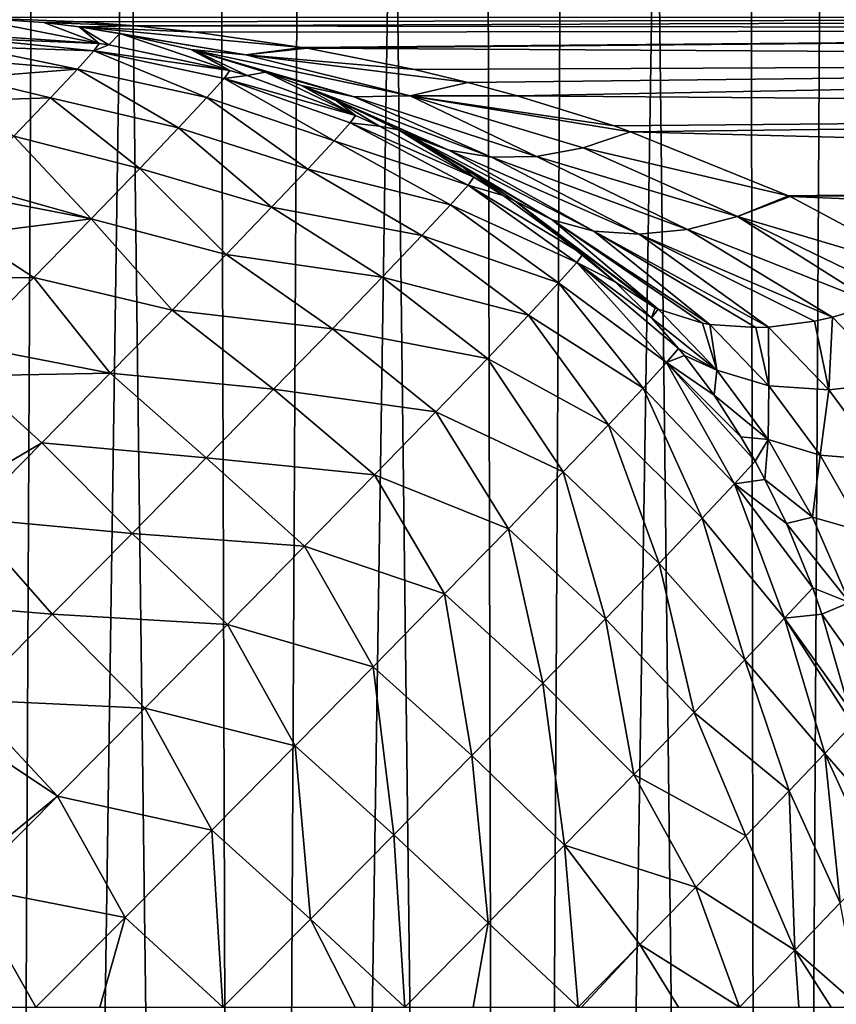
# Model space of a CAD drawing. Header units: millimetres. Extents: x -110 to 110, y 0 to 80.
# Tile 296 of 439: x 74.76 to 76.44, y 26.04 to 28.06. Entities that reach past the tile are written whole.
import ezdxf

# ---------------------------------------------------------------- set-up
doc = ezdxf.new("R2010")
doc.units = ezdxf.units.MM
doc.header["$LTSCALE"] = 59.460957
for name, color, linetype in [('105', 7, 'CONTINUOUS'), ('137', 7, 'CONTINUOUS'), ('231', 7, 'CONTINUOUS'), ('232', 7, 'CONTINUOUS'), ('30', 7, 'CONTINUOUS'), ('54', 7, 'CONTINUOUS'), ('6', 7, 'CONTINUOUS'), ('91', 7, 'CONTINUOUS')]:
    doc.layers.add(name, color=color, linetype=linetype)

msp = doc.modelspace()

# ---------------------------------------------------------------- linework, layer by layer
at = {"layer": '105', "color": 7, "linetype": 'CONTINUOUS'}
for points in [[(74.9212, 28.0158, 50.0346), (74.65, 28.0343, 50.0349), (74.65, 28.0269, 50.1759), (74.9212, 28.0158, 50.0346)], [(74.65, 28.0269, 50.1759), (74.65, 28.0095, 50.316), (74.9099, 28.0007, 50.259), (74.65, 28.0269, 50.1759)], [(74.9212, 28.0158, 50.0346), (74.65, 28.0269, 50.1759), (74.9099, 28.0007, 50.259), (74.9212, 28.0158, 50.0346)], [(74.9099, 28.0007, 50.259), (74.65, 28.0095, 50.316), (74.8764, 27.9633, 50.4785), (74.9099, 28.0007, 50.259)], [(74.65, 28.0095, 50.316), (74.65, 27.9823, 50.4545), (74.8764, 27.9633, 50.4785), (74.65, 28.0095, 50.316)], [(74.9099, 28.0007, 50.259), (74.8764, 27.9633, 50.4785), (75.1428, 27.9045, 50.5104), (74.9099, 28.0007, 50.259)], [(74.9409, 28.013, 50.0345), (74.9212, 28.0158, 50.0346), (74.9099, 28.0007, 50.259), (74.9409, 28.013, 50.0345)], [(75.19, 27.96, 50.0336), (74.9409, 28.013, 50.0345), (74.9099, 28.0007, 50.259), (75.19, 27.96, 50.0336)], [(75.1781, 27.944, 50.2745), (74.9099, 28.0007, 50.259), (75.1428, 27.9045, 50.5104), (75.1781, 27.944, 50.2745)], [(75.19, 27.96, 50.0336), (74.9099, 28.0007, 50.259), (75.1781, 27.944, 50.2745), (75.19, 27.96, 50.0336)], [(74.65, 27.9823, 50.4545), (74.65, 27.9454, 50.5908), (74.8764, 27.9633, 50.4785), (74.65, 27.9823, 50.4545)], [(74.8764, 27.9633, 50.4785), (74.65, 27.9454, 50.5908), (74.8212, 27.9044, 50.6888), (74.8764, 27.9633, 50.4785)], [(74.8764, 27.9633, 50.4785), (74.8212, 27.9044, 50.6888), (75.0847, 27.8425, 50.7367), (74.8764, 27.9633, 50.4785)], [(75.1428, 27.9045, 50.5104), (74.8764, 27.9633, 50.4785), (75.0847, 27.8425, 50.7367), (75.1428, 27.9045, 50.5104)], [(75.2256, 27.9497, 50.0334), (75.19, 27.96, 50.0336), (75.1781, 27.944, 50.2745), (75.2256, 27.9497, 50.0334)], [(74.65, 27.9454, 50.5908), (74.65, 27.8989, 50.7241), (74.8212, 27.9044, 50.6888), (74.65, 27.9454, 50.5908)], [(75.1781, 27.944, 50.2745), (75.1428, 27.9045, 50.5104), (75.4047, 27.8158, 50.5078), (75.1781, 27.944, 50.2745)], [(75.4486, 27.868, 50.032), (75.2256, 27.9497, 50.0334), (75.1781, 27.944, 50.2745), (75.4486, 27.868, 50.032)], [(75.4486, 27.868, 50.032), (75.1781, 27.944, 50.2745), (75.4376, 27.8528, 50.2721), (75.4486, 27.868, 50.032)], [(75.4376, 27.8528, 50.2721), (75.1781, 27.944, 50.2745), (75.4047, 27.8158, 50.5078), (75.4376, 27.8528, 50.2721)], [(74.8212, 27.9044, 50.6888), (74.65, 27.8989, 50.7241), (74.7455, 27.8253, 50.8856), (74.8212, 27.9044, 50.6888)], [(74.8212, 27.9044, 50.6888), (74.7455, 27.8253, 50.8856), (75.0049, 27.7589, 50.9491), (74.8212, 27.9044, 50.6888)], [(75.0847, 27.8425, 50.7367), (74.8212, 27.9044, 50.6888), (75.0049, 27.7589, 50.9491), (75.0847, 27.8425, 50.7367)], [(75.1428, 27.9045, 50.5104), (75.0847, 27.8425, 50.7367), (75.3505, 27.7576, 50.7352), (75.1428, 27.9045, 50.5104)], [(75.4047, 27.8158, 50.5078), (75.1428, 27.9045, 50.5104), (75.3505, 27.7576, 50.7352), (75.4047, 27.8158, 50.5078)], [(75.4981, 27.8456, 50.0316), (75.4486, 27.868, 50.032), (75.4376, 27.8528, 50.2721), (75.4981, 27.8456, 50.0316)], [(75.0847, 27.8425, 50.7367), (75.0049, 27.7589, 50.9491), (75.276, 27.6793, 50.9503), (75.0847, 27.8425, 50.7367)], [(75.3505, 27.7576, 50.7352), (75.0847, 27.8425, 50.7367), (75.276, 27.6793, 50.9503), (75.3505, 27.7576, 50.7352)], [(75.4376, 27.8528, 50.2721), (75.4047, 27.8158, 50.5078), (75.6801, 27.7248, 50.2865), (75.4376, 27.8528, 50.2721)], [(75.6922, 27.7413, 50.0298), (75.4981, 27.8456, 50.0316), (75.4376, 27.8528, 50.2721), (75.6922, 27.7413, 50.0298)], [(75.6922, 27.7413, 50.0298), (75.4376, 27.8528, 50.2721), (75.6801, 27.7248, 50.2865), (75.6922, 27.7413, 50.0298)], [(74.7455, 27.8253, 50.8856), (74.65, 27.7267, 51.0663), (74.9049, 27.6556, 51.1434), (74.7455, 27.8253, 50.8856)], [(75.0049, 27.7589, 50.9491), (74.7455, 27.8253, 50.8856), (74.9049, 27.6556, 51.1434), (75.0049, 27.7589, 50.9491)], [(75.4047, 27.8158, 50.5078), (75.3505, 27.7576, 50.7352), (75.6441, 27.6844, 50.5383), (75.4047, 27.8158, 50.5078)], [(75.6801, 27.7248, 50.2865), (75.4047, 27.8158, 50.5078), (75.6441, 27.6844, 50.5383), (75.6801, 27.7248, 50.2865)], [(75.0049, 27.7589, 50.9491), (74.9049, 27.6556, 51.1434), (75.1823, 27.5821, 51.1498), (75.0049, 27.7589, 50.9491)], [(75.276, 27.6793, 50.9503), (75.0049, 27.7589, 50.9491), (75.1823, 27.5821, 51.1498), (75.276, 27.6793, 50.9503)], [(75.3505, 27.7576, 50.7352), (75.276, 27.6793, 50.9503), (75.5849, 27.6209, 50.7807), (75.3505, 27.7576, 50.7352)], [(75.6441, 27.6844, 50.5383), (75.3505, 27.7576, 50.7352), (75.5849, 27.6209, 50.7807), (75.6441, 27.6844, 50.5383)], [(75.7525, 27.703, 50.0291), (75.6922, 27.7413, 50.0298), (75.6801, 27.7248, 50.2865), (75.7525, 27.703, 50.0291)], [(74.65, 27.7267, 51.0663), (74.65, 27.705, 51.0999), (74.9049, 27.6556, 51.1434), (74.65, 27.7267, 51.0663)], [(75.9036, 27.5654, 50.292), (75.6801, 27.7248, 50.2865), (75.6441, 27.6844, 50.5383), (75.9036, 27.5654, 50.292)], [(75.9161, 27.5826, 50.027), (75.7525, 27.703, 50.0291), (75.6801, 27.7248, 50.2865), (75.9161, 27.5826, 50.027)], [(75.9036, 27.5654, 50.292), (75.9161, 27.5826, 50.027), (75.6801, 27.7248, 50.2865), (75.9036, 27.5654, 50.292)], [(74.65, 27.705, 51.0999), (74.65, 27.6232, 51.215), (74.9049, 27.6556, 51.1434), (74.65, 27.705, 51.0999)], [(75.276, 27.6793, 50.9503), (75.1823, 27.5821, 51.1498), (75.5034, 27.5354, 51.0096), (75.276, 27.6793, 50.9503)], [(75.5849, 27.6209, 50.7807), (75.276, 27.6793, 50.9503), (75.5034, 27.5354, 51.0096), (75.5849, 27.6209, 50.7807)], [(75.8661, 27.5234, 50.5517), (75.6441, 27.6844, 50.5383), (75.5849, 27.6209, 50.7807), (75.8661, 27.5234, 50.5517)], [(75.8661, 27.5234, 50.5517), (75.9036, 27.5654, 50.292), (75.6441, 27.6844, 50.5383), (75.8661, 27.5234, 50.5517)], [(74.9049, 27.6556, 51.1434), (74.65, 27.6232, 51.215), (74.7868, 27.5344, 51.316), (74.9049, 27.6556, 51.1434)], [(74.9049, 27.6556, 51.1434), (74.7868, 27.5344, 51.316), (75.071, 27.4676, 51.3301), (74.9049, 27.6556, 51.1434)], [(75.1823, 27.5821, 51.1498), (74.9049, 27.6556, 51.1434), (75.071, 27.4676, 51.3301), (75.1823, 27.5821, 51.1498)], [(74.65, 27.6232, 51.215), (74.65, 27.5336, 51.324), (74.7868, 27.5344, 51.316), (74.65, 27.6232, 51.215)], [(75.8045, 27.4574, 50.8017), (75.5849, 27.6209, 50.7807), (75.5034, 27.5354, 51.0096), (75.8045, 27.4574, 50.8017)], [(75.8045, 27.4574, 50.8017), (75.8661, 27.5234, 50.5517), (75.5849, 27.6209, 50.7807), (75.8045, 27.4574, 50.8017)], [(75.1823, 27.5821, 51.1498), (75.071, 27.4676, 51.3301), (75.4011, 27.4294, 51.2208), (75.1823, 27.5821, 51.1498)], [(75.5034, 27.5354, 51.0096), (75.1823, 27.5821, 51.1498), (75.4011, 27.4294, 51.2208), (75.5034, 27.5354, 51.0096)], [(75.9835, 27.5249, 50.026), (75.9161, 27.5826, 50.027), (75.9036, 27.5654, 50.292), (75.9835, 27.5249, 50.026)], [(75.8661, 27.5234, 50.5517), (76.0884, 27.3599, 50.418), (75.9036, 27.5654, 50.292), (75.8661, 27.5234, 50.5517)], [(75.9835, 27.5249, 50.026), (75.9036, 27.5654, 50.292), (76.0577, 27.4517, 50.101), (75.9835, 27.5249, 50.026)], [(76.0884, 27.3599, 50.418), (76.113, 27.3889, 50.1594), (75.9036, 27.5654, 50.292), (76.0884, 27.3599, 50.418)], [(75.9036, 27.5654, 50.292), (76.113, 27.3889, 50.1594), (76.0577, 27.4517, 50.101), (75.9036, 27.5654, 50.292)], [(74.7868, 27.5344, 51.316), (74.65, 27.3951, 51.4659), (74.944, 27.3379, 51.4883), (74.7868, 27.5344, 51.316)], [(74.65, 27.5336, 51.324), (74.65, 27.3951, 51.4659), (74.7868, 27.5344, 51.316), (74.65, 27.5336, 51.324)], [(75.071, 27.4676, 51.3301), (74.7868, 27.5344, 51.316), (74.944, 27.3379, 51.4883), (75.071, 27.4676, 51.3301)], [(75.7198, 27.3685, 51.0374), (75.5034, 27.5354, 51.0096), (75.4011, 27.4294, 51.2208), (75.7198, 27.3685, 51.0374)], [(75.7198, 27.3685, 51.0374), (75.8045, 27.4574, 50.8017), (75.5034, 27.5354, 51.0096), (75.7198, 27.3685, 51.0374)], [(75.8045, 27.4574, 50.8017), (76.0401, 27.3072, 50.6696), (75.8661, 27.5234, 50.5517), (75.8045, 27.4574, 50.8017)], [(76.0401, 27.3072, 50.6696), (76.0884, 27.3599, 50.418), (75.8661, 27.5234, 50.5517), (76.0401, 27.3072, 50.6696)], [(75.071, 27.4676, 51.3301), (74.944, 27.3379, 51.4883), (75.2798, 27.3048, 51.4107), (75.071, 27.4676, 51.3301)], [(75.4011, 27.4294, 51.2208), (75.071, 27.4676, 51.3301), (75.2798, 27.3048, 51.4107), (75.4011, 27.4294, 51.2208)], [(75.7198, 27.3685, 51.0374), (75.9688, 27.2318, 50.9097), (75.8045, 27.4574, 50.8017), (75.7198, 27.3685, 51.0374)], [(75.9688, 27.2318, 50.9097), (76.0401, 27.3072, 50.6696), (75.8045, 27.4574, 50.8017), (75.9688, 27.2318, 50.9097)], [(75.6134, 27.2584, 51.2547), (75.4011, 27.4294, 51.2208), (75.2798, 27.3048, 51.4107), (75.6134, 27.2584, 51.2547)], [(75.6134, 27.2584, 51.2547), (75.7198, 27.3685, 51.0374), (75.4011, 27.4294, 51.2208), (75.6134, 27.2584, 51.2547)], [(74.65, 27.3951, 51.4659), (74.65, 27.3323, 51.5218), (74.944, 27.3379, 51.4883), (74.65, 27.3951, 51.4659)], [(76.113, 27.3889, 50.1594), (76.0884, 27.3599, 50.418), (76.1252, 27.3741, 50.1725), (76.113, 27.3889, 50.1594)], [(76.1252, 27.3741, 50.1725), (76.0884, 27.3599, 50.418), (76.1863, 27.2925, 50.2401), (76.1252, 27.3741, 50.1725)], [(75.6134, 27.2584, 51.2547), (75.8759, 27.1349, 51.1342), (75.7198, 27.3685, 51.0374), (75.6134, 27.2584, 51.2547)], [(75.8759, 27.1349, 51.1342), (75.9688, 27.2318, 50.9097), (75.7198, 27.3685, 51.0374), (75.8759, 27.1349, 51.1342)], [(76.0401, 27.3072, 50.6696), (76.2281, 27.1105, 50.5933), (76.0884, 27.3599, 50.418), (76.0401, 27.3072, 50.6696)], [(76.1863, 27.2925, 50.2401), (76.0884, 27.3599, 50.418), (76.2414, 27.2074, 50.3033), (76.1863, 27.2925, 50.2401)], [(76.0884, 27.3599, 50.418), (76.2705, 27.1571, 50.3375), (76.2414, 27.2074, 50.3033), (76.0884, 27.3599, 50.418)], [(76.2281, 27.1105, 50.5933), (76.2705, 27.1571, 50.3375), (76.0884, 27.3599, 50.418), (76.2281, 27.1105, 50.5933)], [(74.944, 27.3379, 51.4883), (74.65, 27.3323, 51.5218), (74.8034, 27.1949, 51.6218), (74.944, 27.3379, 51.4883)], [(74.65, 27.3323, 51.5218), (74.65, 27.1052, 51.6893), (74.8034, 27.1949, 51.6218), (74.65, 27.3323, 51.5218)], [(74.944, 27.3379, 51.4883), (74.8034, 27.1949, 51.6218), (75.1416, 27.1637, 51.5759), (74.944, 27.3379, 51.4883)], [(75.2798, 27.3048, 51.4107), (74.944, 27.3379, 51.4883), (75.1416, 27.1637, 51.5759), (75.2798, 27.3048, 51.4107)], [(75.4874, 27.1289, 51.4496), (75.2798, 27.3048, 51.4107), (75.1416, 27.1637, 51.5759), (75.4874, 27.1289, 51.4496)], [(75.4874, 27.1289, 51.4496), (75.6134, 27.2584, 51.2547), (75.2798, 27.3048, 51.4107), (75.4874, 27.1289, 51.4496)], [(75.9688, 27.2318, 50.9097), (76.1619, 27.0399, 50.8388), (76.0401, 27.3072, 50.6696), (75.9688, 27.2318, 50.9097)], [(76.1619, 27.0399, 50.8388), (76.2281, 27.1105, 50.5933), (76.0401, 27.3072, 50.6696), (76.1619, 27.0399, 50.8388)], [(75.4874, 27.1289, 51.4496), (75.7629, 27.0183, 51.3393), (75.6134, 27.2584, 51.2547), (75.4874, 27.1289, 51.4496)], [(75.7629, 27.0183, 51.3393), (75.8759, 27.1349, 51.1342), (75.6134, 27.2584, 51.2547), (75.7629, 27.0183, 51.3393)], [(75.8759, 27.1349, 51.1342), (76.0729, 26.9469, 51.0691), (75.9688, 27.2318, 50.9097), (75.8759, 27.1349, 51.1342)], [(76.0729, 26.9469, 51.0691), (76.1619, 27.0399, 50.8388), (75.9688, 27.2318, 50.9097), (76.0729, 26.9469, 51.0691)], [(74.8034, 27.1949, 51.6218), (74.65, 27.0398, 51.729), (74.9889, 27.0086, 51.7136), (74.8034, 27.1949, 51.6218)], [(74.65, 27.1052, 51.6893), (74.65, 27.0398, 51.729), (74.8034, 27.1949, 51.6218), (74.65, 27.1052, 51.6893)], [(75.1416, 27.1637, 51.5759), (74.8034, 27.1949, 51.6218), (74.9889, 27.0086, 51.7136), (75.1416, 27.1637, 51.5759)], [(75.3438, 26.9824, 51.6187), (75.1416, 27.1637, 51.5759), (74.9889, 27.0086, 51.7136), (75.3438, 26.9824, 51.6187)], [(75.3438, 26.9824, 51.6187), (75.4874, 27.1289, 51.4496), (75.1416, 27.1637, 51.5759), (75.3438, 26.9824, 51.6187)], [(76.2705, 27.1571, 50.3375), (76.2281, 27.1105, 50.5933), (76.2908, 27.1195, 50.3617), (76.2705, 27.1571, 50.3375)], [(75.3438, 26.9824, 51.6187), (75.6318, 26.884, 51.5214), (75.4874, 27.1289, 51.4496), (75.3438, 26.9824, 51.6187)], [(75.6318, 26.884, 51.5214), (75.7629, 27.0183, 51.3393), (75.4874, 27.1289, 51.4496), (75.6318, 26.884, 51.5214)], [(75.7629, 27.0183, 51.3393), (75.9628, 26.8332, 51.2801), (75.8759, 27.1349, 51.1342), (75.7629, 27.0183, 51.3393)], [(75.9628, 26.8332, 51.2801), (76.0729, 26.9469, 51.0691), (75.8759, 27.1349, 51.1342), (75.9628, 26.8332, 51.2801)], [(76.1619, 27.0399, 50.8388), (76.3312, 26.8344, 50.7306), (76.2281, 27.1105, 50.5933), (76.1619, 27.0399, 50.8388)], [(76.2908, 27.1195, 50.3617), (76.2281, 27.1105, 50.5933), (76.3349, 27.0291, 50.415), (76.2908, 27.1195, 50.3617)], [(76.3312, 26.8344, 50.7306), (76.3891, 26.8965, 50.4824), (76.2281, 27.1105, 50.5933), (76.3312, 26.8344, 50.7306)], [(76.2281, 27.1105, 50.5933), (76.3891, 26.8965, 50.4824), (76.3349, 27.0291, 50.415), (76.2281, 27.1105, 50.5933)], [(74.9889, 27.0086, 51.7136), (74.65, 27.0398, 51.729), (74.8245, 26.8422, 51.8214), (74.9889, 27.0086, 51.7136)], [(74.65, 27.0398, 51.729), (74.65, 26.8568, 51.8232), (74.8245, 26.8422, 51.8214), (74.65, 27.0398, 51.729)], [(76.0729, 26.9469, 51.0691), (76.2494, 26.7484, 50.9655), (76.1619, 27.0399, 50.8388), (76.0729, 26.9469, 51.0691)], [(76.2494, 26.7484, 50.9655), (76.3312, 26.8344, 50.7306), (76.1619, 27.0399, 50.8388), (76.2494, 26.7484, 50.9655)], [(75.1855, 26.8215, 51.759), (74.9889, 27.0086, 51.7136), (74.8245, 26.8422, 51.8214), (75.1855, 26.8215, 51.759)], [(75.1855, 26.8215, 51.759), (75.3438, 26.9824, 51.6187), (74.9889, 27.0086, 51.7136), (75.1855, 26.8215, 51.759)], [(75.6318, 26.884, 51.5214), (75.8336, 26.7006, 51.4682), (75.7629, 27.0183, 51.3393), (75.6318, 26.884, 51.5214)], [(75.8336, 26.7006, 51.4682), (75.9628, 26.8332, 51.2801), (75.7629, 27.0183, 51.3393), (75.8336, 26.7006, 51.4682)], [(75.1855, 26.8215, 51.759), (75.4848, 26.7342, 51.6774), (75.3438, 26.9824, 51.6187), (75.1855, 26.8215, 51.759)], [(75.4848, 26.7342, 51.6774), (75.6318, 26.884, 51.5214), (75.3438, 26.9824, 51.6187), (75.4848, 26.7342, 51.6774)], [(75.9628, 26.8332, 51.2801), (76.1453, 26.6406, 51.1818), (76.0729, 26.9469, 51.0691), (75.9628, 26.8332, 51.2801)], [(76.1453, 26.6406, 51.1818), (76.2494, 26.7484, 50.9655), (76.0729, 26.9469, 51.0691), (76.1453, 26.6406, 51.1818)], [(75.4848, 26.7342, 51.6774), (75.6876, 26.5517, 51.6297), (75.6318, 26.884, 51.5214), (75.4848, 26.7342, 51.6774)], [(75.6876, 26.5517, 51.6297), (75.8336, 26.7006, 51.4682), (75.6318, 26.884, 51.5214), (75.6876, 26.5517, 51.6297)], [(76.3891, 26.8965, 50.4824), (76.3312, 26.8344, 50.7306), (76.4081, 26.8425, 50.5063), (76.3891, 26.8965, 50.4824)], [(74.65, 26.8568, 51.8232), (74.65, 26.6665, 51.8975), (74.8245, 26.8422, 51.8214), (74.65, 26.8568, 51.8232)], [(76.4081, 26.8425, 50.5063), (76.3312, 26.8344, 50.7306), (76.4633, 26.6502, 50.5769), (76.4081, 26.8425, 50.5063)], [(74.65, 26.6665, 51.8975), (75.015, 26.6492, 51.8679), (74.8245, 26.8422, 51.8214), (74.65, 26.6665, 51.8975)], [(75.015, 26.6492, 51.8679), (75.1855, 26.8215, 51.759), (74.8245, 26.8422, 51.8214), (75.015, 26.6492, 51.8679)], [(75.8336, 26.7006, 51.4682), (76.021, 26.5128, 51.3754), (75.9628, 26.8332, 51.2801), (75.8336, 26.7006, 51.4682)], [(76.021, 26.5128, 51.3754), (76.1453, 26.6406, 51.1818), (75.9628, 26.8332, 51.2801), (76.021, 26.5128, 51.3754)], [(76.2494, 26.7484, 50.9655), (76.4141, 26.5559, 50.7849), (76.3312, 26.8344, 50.7306), (76.2494, 26.7484, 50.9655)], [(76.4141, 26.5559, 50.7849), (76.4712, 26.6164, 50.5871), (76.3312, 26.8344, 50.7306), (76.4141, 26.5559, 50.7849)], [(76.3312, 26.8344, 50.7306), (76.4712, 26.6164, 50.5871), (76.4633, 26.6502, 50.5769), (76.3312, 26.8344, 50.7306)], [(75.015, 26.6492, 51.8679), (75.3243, 26.5715, 51.8047), (75.1855, 26.8215, 51.759), (75.015, 26.6492, 51.8679)], [(75.3243, 26.5715, 51.8047), (75.4848, 26.7342, 51.6774), (75.1855, 26.8215, 51.759), (75.3243, 26.5715, 51.8047)], [(76.1453, 26.6406, 51.1818), (76.3406, 26.479, 50.9718), (76.2494, 26.7484, 50.9655), (76.1453, 26.6406, 51.1818)], [(76.3406, 26.479, 50.9718), (76.4141, 26.5559, 50.7849), (76.2494, 26.7484, 50.9655), (76.3406, 26.479, 50.9718)], [(75.3243, 26.5715, 51.8047), (75.5273, 26.3892, 51.762), (75.4848, 26.7342, 51.6774), (75.3243, 26.5715, 51.8047)], [(75.5273, 26.3892, 51.762), (75.6876, 26.5517, 51.6297), (75.4848, 26.7342, 51.6774), (75.5273, 26.3892, 51.762)], [(75.6876, 26.5517, 51.6297), (75.8787, 26.3676, 51.5425), (75.8336, 26.7006, 51.4682), (75.6876, 26.5517, 51.6297)], [(75.8787, 26.3676, 51.5425), (76.021, 26.5128, 51.3754), (75.8336, 26.7006, 51.4682), (75.8787, 26.3676, 51.5425)], [(74.65, 26.6665, 51.8975), (74.8355, 26.4683, 51.9436), (75.015, 26.6492, 51.8679), (74.65, 26.6665, 51.8975)], [(74.65, 26.6665, 51.8975), (74.65, 26.592, 51.9208), (74.8355, 26.4683, 51.9436), (74.65, 26.6665, 51.8975)], [(74.8355, 26.4683, 51.9436), (75.1532, 26.3987, 51.9011), (75.015, 26.6492, 51.8679), (74.8355, 26.4683, 51.9436)], [(75.1532, 26.3987, 51.9011), (75.3243, 26.5715, 51.8047), (75.015, 26.6492, 51.8679), (75.1532, 26.3987, 51.9011)], [(76.021, 26.5128, 51.3754), (76.2517, 26.3871, 51.1447), (76.1453, 26.6406, 51.1818), (76.021, 26.5128, 51.3754)], [(76.2517, 26.3871, 51.1447), (76.3406, 26.479, 50.9718), (76.1453, 26.6406, 51.1818), (76.2517, 26.3871, 51.1447)], [(76.4712, 26.6164, 50.5871), (76.4141, 26.5559, 50.7849), (76.5022, 26.4545, 50.627), (76.4712, 26.6164, 50.5871)], [(74.65, 26.592, 51.9208), (74.65, 26.3161, 51.9801), (74.8355, 26.4683, 51.9436), (74.65, 26.592, 51.9208)], [(75.1532, 26.3987, 51.9011), (75.3557, 26.2158, 51.8626), (75.3243, 26.5715, 51.8047), (75.1532, 26.3987, 51.9011)], [(75.3557, 26.2158, 51.8626), (75.5273, 26.3892, 51.762), (75.3243, 26.5715, 51.8047), (75.3557, 26.2158, 51.8626)], [(75.5273, 26.3892, 51.762), (75.7213, 26.2077, 51.68), (75.6876, 26.5517, 51.6297), (75.5273, 26.3892, 51.762)], [(75.7213, 26.2077, 51.68), (75.8787, 26.3676, 51.5425), (75.6876, 26.5517, 51.6297), (75.7213, 26.2077, 51.68)], [(76.3406, 26.479, 50.9718), (76.4456, 26.2488, 50.8545), (76.4141, 26.5559, 50.7849), (76.3406, 26.479, 50.9718)], [(76.4456, 26.2488, 50.8545), (76.5193, 26.3261, 50.6486), (76.4141, 26.5559, 50.7849), (76.4456, 26.2488, 50.8545)], [(76.4141, 26.5559, 50.7849), (76.5193, 26.3261, 50.6486), (76.5022, 26.4545, 50.627), (76.4141, 26.5559, 50.7849)], [(75.8787, 26.3676, 51.5425), (76.1488, 26.2814, 51.3011), (76.021, 26.5128, 51.3754), (75.8787, 26.3676, 51.5425)], [(76.1488, 26.2814, 51.3011), (76.2517, 26.3871, 51.1447), (76.021, 26.5128, 51.3754), (76.1488, 26.2814, 51.3011)], [(76.2517, 26.3871, 51.1447), (76.3519, 26.1518, 51.0439), (76.3406, 26.479, 50.9718), (76.2517, 26.3871, 51.1447)], [(76.3519, 26.1518, 51.0439), (76.4456, 26.2488, 50.8545), (76.3406, 26.479, 50.9718), (76.3519, 26.1518, 51.0439)], [(74.65, 26.2821, 51.9846), (74.9744, 26.2188, 51.9649), (74.8355, 26.4683, 51.9436), (74.65, 26.2821, 51.9846)], [(74.65, 26.3161, 51.9801), (74.65, 26.2821, 51.9846), (74.8355, 26.4683, 51.9436), (74.65, 26.3161, 51.9801)], [(74.9744, 26.2188, 51.9649), (75.1532, 26.3987, 51.9011), (74.8355, 26.4683, 51.9436), (74.9744, 26.2188, 51.9649)], [(74.9744, 26.2188, 51.9649), (75.1758, 26.0346, 51.9296), (75.1532, 26.3987, 51.9011), (74.9744, 26.2188, 51.9649)], [(75.1758, 26.0346, 51.9296), (75.3557, 26.2158, 51.8626), (75.1532, 26.3987, 51.9011), (75.1758, 26.0346, 51.9296)], [(75.3557, 26.2158, 51.8626), (75.5502, 26.0346, 51.786), (75.5273, 26.3892, 51.762), (75.3557, 26.2158, 51.8626)], [(75.5502, 26.0346, 51.786), (75.7213, 26.2077, 51.68), (75.5273, 26.3892, 51.762), (75.5502, 26.0346, 51.786)], [(76.1488, 26.2814, 51.3011), (76.3519, 26.1518, 51.0439), (76.2517, 26.3871, 51.1447), (76.1488, 26.2814, 51.3011)], [(75.7213, 26.2077, 51.68), (75.9065, 26.0346, 51.556), (75.8787, 26.3676, 51.5425), (75.7213, 26.2077, 51.68)], [(76.0332, 26.1635, 51.4388), (76.1488, 26.2814, 51.3011), (75.8787, 26.3676, 51.5425), (76.0332, 26.1635, 51.4388)], [(75.9065, 26.0346, 51.556), (76.0332, 26.1635, 51.4388), (75.8787, 26.3676, 51.5425), (75.9065, 26.0346, 51.556)], [(74.65, 26.2821, 51.9846), (74.7908, 26.0346, 51.995), (74.9744, 26.2188, 51.9649), (74.65, 26.2821, 51.9846)], [(74.65, 26.2821, 51.9846), (74.65, 26.0346, 52), (74.7908, 26.0346, 51.995), (74.65, 26.2821, 51.9846)], [(76.0332, 26.1635, 51.4388), (76.2381, 26.0346, 51.2157), (76.1488, 26.2814, 51.3011), (76.0332, 26.1635, 51.4388)], [(76.2381, 26.0346, 51.2157), (76.3519, 26.1518, 51.0439), (76.1488, 26.2814, 51.3011), (76.2381, 26.0346, 51.2157)], [(76.3519, 26.1518, 51.0439), (76.4857, 26.0346, 50.794), (76.4456, 26.2488, 50.8545), (76.3519, 26.1518, 51.0439)], [(74.7908, 26.0346, 51.995), (74.9227, 26.0346, 51.9813), (74.9744, 26.2188, 51.9649), (74.7908, 26.0346, 51.995)], [(74.9227, 26.0346, 51.9813), (75.1758, 26.0346, 51.9296), (74.9744, 26.2188, 51.9649), (74.9227, 26.0346, 51.9813)], [(75.1758, 26.0346, 51.9296), (75.4478, 26.0346, 51.834), (75.3557, 26.2158, 51.8626), (75.1758, 26.0346, 51.9296)], [(75.4478, 26.0346, 51.834), (75.5502, 26.0346, 51.786), (75.3557, 26.2158, 51.8626), (75.4478, 26.0346, 51.834)], [(75.5502, 26.0346, 51.786), (75.6904, 26.0346, 51.7081), (75.7213, 26.2077, 51.68), (75.5502, 26.0346, 51.786)], [(75.6904, 26.0346, 51.7081), (75.9065, 26.0346, 51.556), (75.7213, 26.2077, 51.68), (75.6904, 26.0346, 51.7081)], [(75.9065, 26.0346, 51.556), (75.9136, 26.0346, 51.5503), (76.0332, 26.1635, 51.4388), (75.9065, 26.0346, 51.556)], [(75.9136, 26.0346, 51.5503), (76.1132, 26.0346, 51.3635), (76.0332, 26.1635, 51.4388), (75.9136, 26.0346, 51.5503)], [(76.1132, 26.0346, 51.3635), (76.2381, 26.0346, 51.2157), (76.0332, 26.1635, 51.4388), (76.1132, 26.0346, 51.3635)], [(76.2381, 26.0346, 51.2157), (76.3603, 26.0346, 51.0368), (76.3519, 26.1518, 51.0439), (76.2381, 26.0346, 51.2157)], [(76.3603, 26.0346, 51.0368), (76.4271, 26.0346, 50.9175), (76.3519, 26.1518, 51.0439), (76.3603, 26.0346, 51.0368)], [(76.4271, 26.0346, 50.9175), (76.4857, 26.0346, 50.794), (76.3519, 26.1518, 51.0439), (76.4271, 26.0346, 50.9175)]]:
    msp.add_3dface(points, dxfattribs=at)
at = {"layer": '137', "color": 7, "linetype": 'CONTINUOUS'}
for points in [[(79.5787, 28.0692, 48.0349), (74.65, 28.0692, 48.0349), (74.886, 28.0603, 48.1921), (79.5787, 28.0692, 48.0349)], [(74.9947, 28.052, 48.2645), (79.5787, 28.0692, 48.0349), (74.886, 28.0603, 48.1921), (74.9947, 28.052, 48.2645)], [(79.5787, 28.0692, 48.0349), (74.9947, 28.052, 48.2645), (79.5787, 28.0448, 48.3135), (79.5787, 28.0692, 48.0349)], [(74.9947, 28.052, 48.2645), (75.1203, 28.039, 48.3479), (79.5787, 28.0448, 48.3135), (74.9947, 28.052, 48.2645)], [(75.1203, 28.039, 48.3479), (75.3391, 28.0077, 48.4933), (79.5787, 28.0448, 48.3135), (75.1203, 28.039, 48.3479)], [(75.3391, 28.0077, 48.4933), (75.3488, 28.0061, 48.4997), (79.5787, 28.0448, 48.3135), (75.3391, 28.0077, 48.4933)], [(79.5787, 28.0448, 48.3135), (75.3488, 28.0061, 48.4997), (79.5787, 27.9809, 48.5887), (79.5787, 28.0448, 48.3135)], [(75.3488, 28.0061, 48.4997), (75.5696, 27.9622, 48.6462), (79.5787, 27.9809, 48.5887), (75.3488, 28.0061, 48.4997)], [(75.5696, 27.9622, 48.6462), (75.6797, 27.9357, 48.7192), (79.5787, 27.9809, 48.5887), (75.5696, 27.9622, 48.6462)], [(75.6797, 27.9357, 48.7192), (75.7809, 27.9085, 48.7862), (79.5787, 27.9809, 48.5887), (75.6797, 27.9357, 48.7192)], [(79.5787, 27.9809, 48.5887), (75.7809, 27.9085, 48.7862), (79.5787, 27.8789, 48.8521), (79.5787, 27.9809, 48.5887)], [(75.7809, 27.9085, 48.7862), (75.9808, 27.8462, 48.9183), (79.5787, 27.8789, 48.8521), (75.7809, 27.9085, 48.7862)], [(75.9808, 27.8462, 48.9183), (76.0144, 27.8345, 48.9406), (79.5787, 27.8789, 48.8521), (75.9808, 27.8462, 48.9183)], [(79.5787, 27.8789, 48.8521), (76.0144, 27.8345, 48.9406), (79.5787, 27.7408, 49.0985), (79.5787, 27.8789, 48.8521)], [(76.0144, 27.8345, 48.9406), (76.3391, 27.7025, 49.1548), (79.5787, 27.7408, 49.0985), (76.0144, 27.8345, 48.9406)], [(76.3391, 27.7025, 49.1548), (76.3426, 27.7009, 49.157), (79.5787, 27.7408, 49.0985), (76.3391, 27.7025, 49.1548)], [(79.5787, 27.7408, 49.0985), (76.3426, 27.7009, 49.157), (79.5787, 27.5694, 49.323), (79.5787, 27.7408, 49.0985)], [(76.3426, 27.7009, 49.157), (76.6503, 27.5365, 49.3593), (79.5787, 27.5694, 49.323), (76.3426, 27.7009, 49.157)]]:
    msp.add_3dface(points, dxfattribs=at)
at = {"layer": '231', "color": 7, "linetype": 'CONTINUOUS'}
for points in [[(74.65, 28.0692, 48.0349), (74.8073, 28.0589, 48.2708), (74.886, 28.0603, 48.1921), (74.65, 28.0692, 48.0349)], [(74.8073, 28.0589, 48.2708), (74.9947, 28.052, 48.2645), (74.886, 28.0603, 48.1921), (74.8073, 28.0589, 48.2708)], [(74.8073, 28.0589, 48.2708), (74.8798, 28.0499, 48.3794), (74.9947, 28.052, 48.2645), (74.8073, 28.0589, 48.2708)], [(74.8798, 28.0499, 48.3794), (75.1203, 28.039, 48.3479), (74.9947, 28.052, 48.2645), (74.8798, 28.0499, 48.3794)], [(75.3391, 28.0077, 48.4933), (74.8798, 28.0499, 48.3794), (75.2226, 27.9927, 48.6063), (75.3391, 28.0077, 48.4933)], [(74.8798, 28.0499, 48.3794), (75.3391, 28.0077, 48.4933), (75.1203, 28.039, 48.3479), (74.8798, 28.0499, 48.3794)], [(74.8798, 28.0499, 48.3794), (74.9635, 28.0363, 48.5047), (75.2226, 27.9927, 48.6063), (74.8798, 28.0499, 48.3794)], [(74.9635, 28.0363, 48.5047), (75.1094, 28.0037, 48.723), (75.2226, 27.9927, 48.6063), (74.9635, 28.0363, 48.5047)], [(75.1094, 28.0037, 48.723), (75.561, 27.9082, 48.8278), (75.2226, 27.9927, 48.6063), (75.1094, 28.0037, 48.723)], [(75.1094, 28.0037, 48.723), (75.4456, 27.9061, 48.9432), (75.561, 27.9082, 48.8278), (75.1094, 28.0037, 48.723)], [(75.1094, 28.0037, 48.723), (75.1159, 28.002, 48.7327), (75.4456, 27.9061, 48.9432), (75.1094, 28.0037, 48.723)], [(75.1159, 28.002, 48.7327), (75.2631, 27.9569, 48.9527), (75.4456, 27.9061, 48.9432), (75.1159, 28.002, 48.7327)], [(75.3488, 28.0061, 48.4997), (75.3391, 28.0077, 48.4933), (75.2226, 27.9927, 48.6063), (75.3488, 28.0061, 48.4997)], [(75.5696, 27.9622, 48.6462), (75.3488, 28.0061, 48.4997), (75.2226, 27.9927, 48.6063), (75.5696, 27.9622, 48.6462)], [(75.561, 27.9082, 48.8278), (75.6797, 27.9357, 48.7192), (75.2226, 27.9927, 48.6063), (75.561, 27.9082, 48.8278)], [(75.6797, 27.9357, 48.7192), (75.5696, 27.9622, 48.6462), (75.2226, 27.9927, 48.6063), (75.6797, 27.9357, 48.7192)], [(75.2631, 27.9569, 48.9527), (75.3371, 27.9295, 49.0632), (75.4456, 27.9061, 48.9432), (75.2631, 27.9569, 48.9527)], [(75.7809, 27.9085, 48.7862), (75.6797, 27.9357, 48.7192), (75.561, 27.9082, 48.8278), (75.7809, 27.9085, 48.7862)], [(75.3371, 27.9295, 49.0632), (75.7282, 27.7822, 49.2008), (75.4456, 27.9061, 48.9432), (75.3371, 27.9295, 49.0632)], [(75.3371, 27.9295, 49.0632), (75.6406, 27.7966, 49.2969), (75.7282, 27.7822, 49.2008), (75.3371, 27.9295, 49.0632)], [(75.3371, 27.9295, 49.0632), (75.4039, 27.9019, 49.163), (75.6406, 27.7966, 49.2969), (75.3371, 27.9295, 49.0632)], [(75.4039, 27.9019, 49.163), (75.5372, 27.8385, 49.3618), (75.6406, 27.7966, 49.2969), (75.4039, 27.9019, 49.163)], [(75.4456, 27.9061, 48.9432), (75.8207, 27.7838, 49.1083), (75.561, 27.9082, 48.8278), (75.4456, 27.9061, 48.9432)], [(75.7282, 27.7822, 49.2008), (75.8207, 27.7838, 49.1083), (75.4456, 27.9061, 48.9432), (75.7282, 27.7822, 49.2008)], [(75.9808, 27.8462, 48.9183), (75.7809, 27.9085, 48.7862), (75.561, 27.9082, 48.8278), (75.9808, 27.8462, 48.9183)], [(75.9165, 27.8014, 49.021), (76.0144, 27.8345, 48.9406), (75.561, 27.9082, 48.8278), (75.9165, 27.8014, 49.021)], [(76.0144, 27.8345, 48.9406), (75.9808, 27.8462, 48.9183), (75.561, 27.9082, 48.8278), (76.0144, 27.8345, 48.9406)], [(75.8207, 27.7838, 49.1083), (75.9165, 27.8014, 49.021), (75.561, 27.9082, 48.8278), (75.8207, 27.7838, 49.1083)], [(75.5372, 27.8385, 49.3618), (75.5598, 27.8265, 49.3956), (75.6406, 27.7966, 49.2969), (75.5372, 27.8385, 49.3618)], [(76.3391, 27.7025, 49.1548), (76.0144, 27.8345, 48.9406), (75.9165, 27.8014, 49.021), (76.3391, 27.7025, 49.1548)], [(75.5598, 27.8265, 49.3956), (75.9389, 27.6302, 49.5087), (75.6406, 27.7966, 49.2969), (75.5598, 27.8265, 49.3956)], [(75.5598, 27.8265, 49.3956), (75.8529, 27.6534, 49.6121), (75.9389, 27.6302, 49.5087), (75.5598, 27.8265, 49.3956)], [(75.5598, 27.8265, 49.3956), (75.6621, 27.7678, 49.548), (75.8529, 27.6534, 49.6121), (75.5598, 27.8265, 49.3956)], [(75.6406, 27.7966, 49.2969), (76.0322, 27.6235, 49.4095), (75.7282, 27.7822, 49.2008), (75.6406, 27.7966, 49.2969)], [(75.9389, 27.6302, 49.5087), (76.0322, 27.6235, 49.4095), (75.6406, 27.7966, 49.2969), (75.9389, 27.6302, 49.5087)], [(75.8207, 27.7838, 49.1083), (76.2342, 27.66, 49.2309), (75.9165, 27.8014, 49.021), (75.8207, 27.7838, 49.1083)], [(76.2342, 27.66, 49.2309), (76.3391, 27.7025, 49.1548), (75.9165, 27.8014, 49.021), (76.2342, 27.66, 49.2309)], [(75.7282, 27.7822, 49.2008), (76.1313, 27.6336, 49.3163), (75.8207, 27.7838, 49.1083), (75.7282, 27.7822, 49.2008)], [(76.0322, 27.6235, 49.4095), (76.1313, 27.6336, 49.3163), (75.7282, 27.7822, 49.2008), (76.0322, 27.6235, 49.4095)], [(76.1313, 27.6336, 49.3163), (76.2342, 27.66, 49.2309), (75.8207, 27.7838, 49.1083), (76.1313, 27.6336, 49.3163)], [(75.6621, 27.7678, 49.548), (75.7761, 27.6926, 49.7178), (75.8529, 27.6534, 49.6121), (75.6621, 27.7678, 49.548)], [(75.7761, 27.6926, 49.7178), (76.0712, 27.4694, 49.8854), (75.8529, 27.6534, 49.6121), (75.7761, 27.6926, 49.7178)], [(76.0712, 27.4694, 49.8854), (75.7761, 27.6926, 49.7178), (76.065, 27.4722, 49.8944), (76.0712, 27.4694, 49.8854)], [(75.7761, 27.6926, 49.7178), (75.7784, 27.691, 49.7211), (76.065, 27.4722, 49.8944), (75.7761, 27.6926, 49.7178)], [(76.3426, 27.7009, 49.157), (76.3391, 27.7025, 49.1548), (76.2342, 27.66, 49.2309), (76.3426, 27.7009, 49.157)], [(76.6503, 27.5365, 49.3593), (76.3426, 27.7009, 49.157), (76.2342, 27.66, 49.2309), (76.6503, 27.5365, 49.3593)], [(75.7784, 27.691, 49.7211), (75.9835, 27.5249, 50.026), (76.065, 27.4722, 49.8944), (75.7784, 27.691, 49.7211)], [(76.0712, 27.4694, 49.8854), (76.1621, 27.4409, 49.7667), (75.8529, 27.6534, 49.6121), (76.0712, 27.4694, 49.8854)], [(75.8529, 27.6534, 49.6121), (76.1773, 27.4382, 49.7488), (75.9389, 27.6302, 49.5087), (75.8529, 27.6534, 49.6121)], [(76.1621, 27.4409, 49.7667), (76.1773, 27.4382, 49.7488), (75.8529, 27.6534, 49.6121), (76.1621, 27.4409, 49.7667)], [(76.1313, 27.6336, 49.3163), (76.5197, 27.4802, 49.4398), (76.2342, 27.66, 49.2309), (76.1313, 27.6336, 49.3163)], [(76.568, 27.4987, 49.4079), (76.6503, 27.5365, 49.3593), (76.2342, 27.66, 49.2309), (76.568, 27.4987, 49.4079)], [(76.5197, 27.4802, 49.4398), (76.568, 27.4987, 49.4079), (76.2342, 27.66, 49.2309), (76.5197, 27.4802, 49.4398)], [(76.0322, 27.6235, 49.4095), (76.4296, 27.4531, 49.5063), (76.1313, 27.6336, 49.3163), (76.0322, 27.6235, 49.4095)], [(76.4296, 27.4531, 49.5063), (76.5197, 27.4802, 49.4398), (76.1313, 27.6336, 49.3163), (76.4296, 27.4531, 49.5063)], [(76.2723, 27.4317, 49.6463), (76.298, 27.4327, 49.6211), (75.9389, 27.6302, 49.5087), (76.2723, 27.4317, 49.6463)], [(75.9389, 27.6302, 49.5087), (76.298, 27.4327, 49.6211), (76.0322, 27.6235, 49.4095), (75.9389, 27.6302, 49.5087)], [(76.1773, 27.4382, 49.7488), (76.2723, 27.4317, 49.6463), (75.9389, 27.6302, 49.5087), (76.1773, 27.4382, 49.7488)], [(76.298, 27.4327, 49.6211), (76.3925, 27.4449, 49.5363), (76.0322, 27.6235, 49.4095), (76.298, 27.4327, 49.6211)], [(76.3925, 27.4449, 49.5363), (76.4296, 27.4531, 49.5063), (76.0322, 27.6235, 49.4095), (76.3925, 27.4449, 49.5363)]]:
    msp.add_3dface(points, dxfattribs=at)
at = {"layer": '232', "color": 7, "linetype": 'CONTINUOUS'}
for points in [[(75.9835, 27.5249, 50.026), (76.0577, 27.4517, 50.101), (76.065, 27.4722, 49.8944), (75.9835, 27.5249, 50.026)], [(76.0577, 27.4517, 50.101), (76.0712, 27.4694, 49.8854), (76.065, 27.4722, 49.8944), (76.0577, 27.4517, 50.101)], [(76.5197, 27.4802, 49.4398), (76.4296, 27.4531, 49.5063), (76.5584, 27.3191, 49.6386), (76.5197, 27.4802, 49.4398)], [(76.0712, 27.4694, 49.8854), (76.0577, 27.4517, 50.101), (76.1916, 27.3442, 50.0091), (76.0712, 27.4694, 49.8854)], [(76.0577, 27.4517, 50.101), (76.113, 27.3889, 50.1594), (76.1916, 27.3442, 50.0091), (76.0577, 27.4517, 50.101)], [(76.1621, 27.4409, 49.7667), (76.0712, 27.4694, 49.8854), (76.1916, 27.3442, 50.0091), (76.1621, 27.4409, 49.7667)], [(76.4296, 27.4531, 49.5063), (76.3925, 27.4449, 49.5363), (76.4222, 27.3036, 49.7486), (76.4296, 27.4531, 49.5063)], [(76.5584, 27.3191, 49.6386), (76.4296, 27.4531, 49.5063), (76.4222, 27.3036, 49.7486), (76.5584, 27.3191, 49.6386)], [(76.1773, 27.4382, 49.7488), (76.1621, 27.4409, 49.7667), (76.1916, 27.3442, 50.0091), (76.1773, 27.4382, 49.7488)], [(76.2723, 27.4317, 49.6463), (76.1773, 27.4382, 49.7488), (76.2987, 27.312, 49.8734), (76.2723, 27.4317, 49.6463)], [(76.2987, 27.312, 49.8734), (76.1773, 27.4382, 49.7488), (76.1916, 27.3442, 50.0091), (76.2987, 27.312, 49.8734)], [(76.298, 27.4327, 49.6211), (76.2723, 27.4317, 49.6463), (76.2987, 27.312, 49.8734), (76.298, 27.4327, 49.6211)], [(76.3925, 27.4449, 49.5363), (76.298, 27.4327, 49.6211), (76.4222, 27.3036, 49.7486), (76.3925, 27.4449, 49.5363)], [(76.4222, 27.3036, 49.7486), (76.298, 27.4327, 49.6211), (76.2987, 27.312, 49.8734), (76.4222, 27.3036, 49.7486)], [(76.113, 27.3889, 50.1594), (76.1252, 27.3741, 50.1725), (76.1916, 27.3442, 50.0091), (76.113, 27.3889, 50.1594)], [(76.1252, 27.3741, 50.1725), (76.1863, 27.2925, 50.2401), (76.1916, 27.3442, 50.0091), (76.1252, 27.3741, 50.1725)], [(76.1863, 27.2925, 50.2401), (76.2974, 27.2015, 50.1263), (76.1916, 27.3442, 50.0091), (76.1863, 27.2925, 50.2401)], [(76.2974, 27.2015, 50.1263), (76.2987, 27.312, 49.8734), (76.1916, 27.3442, 50.0091), (76.2974, 27.2015, 50.1263)], [(76.4042, 27.1697, 49.9904), (76.2987, 27.312, 49.8734), (76.2974, 27.2015, 50.1263), (76.4042, 27.1697, 49.9904)], [(76.4042, 27.1697, 49.9904), (76.4222, 27.3036, 49.7486), (76.2987, 27.312, 49.8734), (76.4042, 27.1697, 49.9904)], [(76.5293, 27.1593, 49.8672), (76.5584, 27.3191, 49.6386), (76.4222, 27.3036, 49.7486), (76.5293, 27.1593, 49.8672)], [(76.1863, 27.2925, 50.2401), (76.2414, 27.2074, 50.3033), (76.2974, 27.2015, 50.1263), (76.1863, 27.2925, 50.2401)], [(76.5293, 27.1593, 49.8672), (76.4222, 27.3036, 49.7486), (76.4042, 27.1697, 49.9904), (76.5293, 27.1593, 49.8672)], [(76.2414, 27.2074, 50.3033), (76.2705, 27.1571, 50.3375), (76.2974, 27.2015, 50.1263), (76.2414, 27.2074, 50.3033)], [(76.2705, 27.1571, 50.3375), (76.2908, 27.1195, 50.3617), (76.2974, 27.2015, 50.1263), (76.2705, 27.1571, 50.3375)], [(76.2908, 27.1195, 50.3617), (76.3885, 27.042, 50.2335), (76.2974, 27.2015, 50.1263), (76.2908, 27.1195, 50.3617)], [(76.3885, 27.042, 50.2335), (76.4042, 27.1697, 49.9904), (76.2974, 27.2015, 50.1263), (76.3885, 27.042, 50.2335)], [(76.4942, 27.0121, 50.0962), (76.4042, 27.1697, 49.9904), (76.3885, 27.042, 50.2335), (76.4942, 27.0121, 50.0962)], [(76.4942, 27.0121, 50.0962), (76.5293, 27.1593, 49.8672), (76.4042, 27.1697, 49.9904), (76.4942, 27.0121, 50.0962)], [(76.2908, 27.1195, 50.3617), (76.3349, 27.0291, 50.415), (76.3885, 27.042, 50.2335), (76.2908, 27.1195, 50.3617)], [(76.3349, 27.0291, 50.415), (76.4644, 26.8668, 50.327), (76.3885, 27.042, 50.2335), (76.3349, 27.0291, 50.415)], [(76.3349, 27.0291, 50.415), (76.3891, 26.8965, 50.4824), (76.4644, 26.8668, 50.327), (76.3349, 27.0291, 50.415)], [(76.4644, 26.8668, 50.327), (76.4942, 27.0121, 50.0962), (76.3885, 27.042, 50.2335), (76.4644, 26.8668, 50.327)], [(76.3891, 26.8965, 50.4824), (76.4081, 26.8425, 50.5063), (76.4644, 26.8668, 50.327), (76.3891, 26.8965, 50.4824)], [(76.4081, 26.8425, 50.5063), (76.5248, 26.678, 50.4036), (76.4644, 26.8668, 50.327), (76.4081, 26.8425, 50.5063)], [(76.4081, 26.8425, 50.5063), (76.4633, 26.6502, 50.5769), (76.5248, 26.678, 50.4036), (76.4081, 26.8425, 50.5063)]]:
    msp.add_3dface(points, dxfattribs=at)
at = {"layer": '30', "color": 7, "linetype": 'CONTINUOUS'}
for points in [[(74.5755, 40, 34.4271), (75.1375, 40, 34.5373), (74.6885, 9.2948, 34.9922), (74.5755, 40, 34.4271)], [(74.6885, 9.2948, 34.9922), (75.1375, 40, 34.5373), (75.2301, 9.2948, 35.1085), (74.6885, 9.2948, 34.9922)], [(75.1375, 40, 34.5373), (75.6938, 40, 34.6737), (75.2301, 9.2948, 35.1085), (75.1375, 40, 34.5373)], [(75.2301, 9.2948, 35.1085), (75.6938, 40, 34.6737), (75.7656, 9.2948, 35.2504), (75.2301, 9.2948, 35.1085)], [(75.6938, 40, 34.6737), (76.243, 40, 34.8359), (75.7656, 9.2948, 35.2504), (75.6938, 40, 34.6737)], [(75.7656, 9.2948, 35.2504), (76.243, 40, 34.8359), (76.2938, 9.2948, 35.4173), (75.7656, 9.2948, 35.2504)], [(76.243, 40, 34.8359), (76.7841, 40, 35.0236), (76.2938, 9.2948, 35.4173), (76.243, 40, 34.8359)], [(76.2938, 9.2948, 35.4173), (76.7841, 40, 35.0236), (76.8135, 9.2948, 35.6091), (76.2938, 9.2948, 35.4173)]]:
    msp.add_3dface(points, dxfattribs=at)
at = {"layer": '54', "color": 7, "linetype": 'CONTINUOUS'}
for points in [[(74.8391, 40, -34.4754), (74.2833, 40, -34.3805), (74.6885, 9.2948, -34.9922), (74.8391, 40, -34.4754)], [(75.2301, 9.2948, -35.1085), (74.8391, 40, -34.4754), (74.6885, 9.2948, -34.9922), (75.2301, 9.2948, -35.1085)], [(75.3898, 40, -34.5957), (74.8391, 40, -34.4754), (75.2301, 9.2948, -35.1085), (75.3898, 40, -34.5957)], [(75.7656, 9.2948, -35.2504), (75.3898, 40, -34.5957), (75.2301, 9.2948, -35.1085), (75.7656, 9.2948, -35.2504)], [(75.9345, 40, -34.7413), (75.3898, 40, -34.5957), (75.7656, 9.2948, -35.2504), (75.9345, 40, -34.7413)], [(76.2938, 9.2948, -35.4173), (75.9345, 40, -34.7413), (75.7656, 9.2948, -35.2504), (76.2938, 9.2948, -35.4173)], [(76.4719, 40, -34.9118), (75.9345, 40, -34.7413), (76.2938, 9.2948, -35.4173), (76.4719, 40, -34.9118)], [(76.8135, 9.2948, -35.6091), (76.4719, 40, -34.9118), (76.2938, 9.2948, -35.4173), (76.8135, 9.2948, -35.6091)]]:
    msp.add_3dface(points, dxfattribs=at)
at = {"layer": '6', "color": 7, "linetype": 'CONTINUOUS'}
for points in [[(110, 0, -55), (-110, 0, -55), (110, 80, -55), (110, 0, -55)], [(110, 80, -55), (-110, 0, -55), (-110, 80, -55), (110, 80, -55)]]:
    msp.add_3dface(points, dxfattribs=at)
at = {"layer": '91', "color": 7, "linetype": 'CONTINUOUS'}
for points in [[(74.65, 28.0692, 48.0349), (74.9212, 28.0158, 50.0346), (74.8073, 28.0589, 48.2708), (74.65, 28.0692, 48.0349)], [(74.65, 28.0692, 48.0349), (74.65, 28.0343, 50.0349), (74.9212, 28.0158, 50.0346), (74.65, 28.0692, 48.0349)], [(74.8073, 28.0589, 48.2708), (74.9212, 28.0158, 50.0346), (74.8798, 28.0499, 48.3794), (74.8073, 28.0589, 48.2708)], [(74.8798, 28.0499, 48.3794), (74.9409, 28.013, 50.0345), (74.9635, 28.0363, 48.5047), (74.8798, 28.0499, 48.3794)], [(74.9212, 28.0158, 50.0346), (74.9409, 28.013, 50.0345), (74.8798, 28.0499, 48.3794), (74.9212, 28.0158, 50.0346)], [(74.9409, 28.013, 50.0345), (75.19, 27.96, 50.0336), (74.9635, 28.0363, 48.5047), (74.9409, 28.013, 50.0345)], [(74.9635, 28.0363, 48.5047), (75.19, 27.96, 50.0336), (75.1094, 28.0037, 48.723), (74.9635, 28.0363, 48.5047)], [(75.1094, 28.0037, 48.723), (75.19, 27.96, 50.0336), (75.1159, 28.002, 48.7327), (75.1094, 28.0037, 48.723)], [(75.1159, 28.002, 48.7327), (75.2256, 27.9497, 50.0334), (75.2631, 27.9569, 48.9527), (75.1159, 28.002, 48.7327)], [(75.19, 27.96, 50.0336), (75.2256, 27.9497, 50.0334), (75.1159, 28.002, 48.7327), (75.19, 27.96, 50.0336)], [(75.2256, 27.9497, 50.0334), (75.4486, 27.868, 50.032), (75.2631, 27.9569, 48.9527), (75.2256, 27.9497, 50.0334)], [(75.2631, 27.9569, 48.9527), (75.4486, 27.868, 50.032), (75.3371, 27.9295, 49.0632), (75.2631, 27.9569, 48.9527)], [(75.3371, 27.9295, 49.0632), (75.4486, 27.868, 50.032), (75.4039, 27.9019, 49.163), (75.3371, 27.9295, 49.0632)], [(75.4039, 27.9019, 49.163), (75.4981, 27.8456, 50.0316), (75.5372, 27.8385, 49.3618), (75.4039, 27.9019, 49.163)], [(75.4486, 27.868, 50.032), (75.4981, 27.8456, 50.0316), (75.4039, 27.9019, 49.163), (75.4486, 27.868, 50.032)], [(75.4981, 27.8456, 50.0316), (75.6922, 27.7413, 50.0298), (75.5372, 27.8385, 49.3618), (75.4981, 27.8456, 50.0316)], [(75.5372, 27.8385, 49.3618), (75.6922, 27.7413, 50.0298), (75.5598, 27.8265, 49.3956), (75.5372, 27.8385, 49.3618)], [(75.5598, 27.8265, 49.3956), (75.6922, 27.7413, 50.0298), (75.6621, 27.7678, 49.548), (75.5598, 27.8265, 49.3956)], [(75.6922, 27.7413, 50.0298), (75.7525, 27.703, 50.0291), (75.6621, 27.7678, 49.548), (75.6922, 27.7413, 50.0298)], [(75.6621, 27.7678, 49.548), (75.7525, 27.703, 50.0291), (75.7761, 27.6926, 49.7178), (75.6621, 27.7678, 49.548)], [(75.7525, 27.703, 50.0291), (75.9161, 27.5826, 50.027), (75.7761, 27.6926, 49.7178), (75.7525, 27.703, 50.0291)], [(75.7761, 27.6926, 49.7178), (75.9161, 27.5826, 50.027), (75.7784, 27.691, 49.7211), (75.7761, 27.6926, 49.7178)], [(75.9161, 27.5826, 50.027), (75.9835, 27.5249, 50.026), (75.7784, 27.691, 49.7211), (75.9161, 27.5826, 50.027)]]:
    msp.add_3dface(points, dxfattribs=at)

doc.saveas('drawing.dxf')
